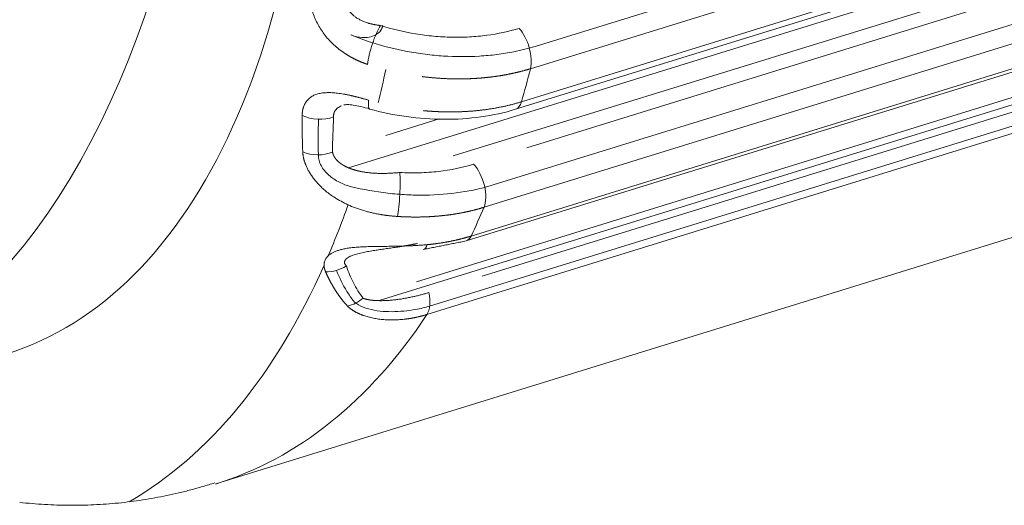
# Model space of a CAD drawing. Header units: millimetres. Extents: x 25069 to 61396, y 8621 to 21558.
# Tile 688 of 700: x 60571 to 60624, y 15369 to 15395. Entities that reach past the tile are written whole.
import ezdxf

# ---------------------------------------------------------------- set-up
doc = ezdxf.new("R2010")
doc.units = ezdxf.units.MM
doc.layers.add('10', color=7, linetype='Continuous')

msp = doc.modelspace()

# ---------------------------------------------------------------- linework, layer by layer
at = {"layer": '10', "color": 7, "linetype": 'Continuous', "lineweight": 20}
for p, q in [((60598.606, 15393.828), (60676.669, 15417.986)), ((60673.78, 15415.972), (60598.346, 15392.628)), ((60597.539, 15390.445), (60676.257, 15414.805)), ((60597.861, 15390.848), (60673.381, 15414.218)), ((60588.572, 15387.294), (60673.827, 15413.678)), ((60671.241, 15411.779), (60594.19, 15387.934)), ((60598.16, 15388.378), (60671.575, 15411.097)), ((60596.337, 15386.374), (60674.758, 15410.642)), ((60671.812, 15408.682), (60595.853, 15385.176)), ((60594.883, 15383.363), (60674.204, 15407.91)), ((60595.152, 15383.625), (60671.287, 15407.185)), ((60672.541, 15405.633), (60590.206, 15380.153)), ((60592.213, 15381.171), (60669.703, 15405.152)), ((60672.544, 15404.492), (60592.927, 15379.854)), ((60595.75, 15381.477), (60669.687, 15404.358)), ((60669.565, 15403.17), (60592.785, 15379.409)), ((60581.44, 15370.302), (60664.85, 15396.114)), ((60590.573, 15389.036), (60593.446, 15389.925))]:
    msp.add_line(p, q, dxfattribs=at)
for centre, major_axis, ratio, start_param, end_param in [((60534.385, 15457.789), (-22.616, 73.081), 0.481571, 3.022363, 5.070121), ((60534.385, 15457.789), (-25.572, 82.634), 0.481571, 3.234743, 4.640435), ((60550.452, 15440.792), (19.659, -63.528), 0.481571, 6.080431, 8.077932), ((60590.118, 15393.78), (-0.452, -1.43), 0.208028, 3.819063, 5.472643), ((60597.571, 15393.623), (0.443, -1.433), 0.481571, 0.665627, 2.366793), ((60550.452, 15440.792), (-22.616, 73.081), 0.481571, 3.821229, 3.853562), ((60558.824, 15443.383), (-22.616, 73.081), 0.481571, 3.773521, 3.80722), ((60590.102, 15391.905), (0.402, 1.445), 0.165604, 2.352926, 3.142737), ((60597.096, 15391.878), (-0.443, 1.433), 0.481571, 3.142318, 3.773521), ((60586.958, 15390.885), (-1.498, 0.072), 0.653207, 0.97171, 2.167705), ((60586.903, 15388.998), (-1.5, 0.011), 0.668241, 1.014822, 2.141), ((60595.127, 15386.317), (0.443, -1.433), 0.481571, 0.515673, 2.366793), ((60591.157, 15385.874), (-0.081, -1.498), 0.110835, 0.656889, 2.47678), ((60550.452, 15440.792), (-22.616, 73.081), 0.481571, 3.656779, 3.715032), ((60558.824, 15443.383), (-22.616, 73.081), 0.481571, 3.622396, 3.657265), ((60594.44, 15384.796), (-0.443, 1.433), 0.481571, 3.14305, 3.622396), ((60592.433, 15384.399), (-0.15, 1.493), 0.293377, 3.142469, 3.710855), ((60550.452, 15440.792), (-22.616, 73.081), 0.481571, 3.250942, 3.645653), ((60587.646, 15382.87), (-1.418, -0.489), 0.750089, 1.10459, 1.898018), ((60588.543, 15381.134), (-1.182, -0.923), 0.778268, 1.002907, 1.644107), ((60592.119, 15380.664), (0.443, -1.433), 0.481571, 0.376077, 1.372049), ((60558.824, 15443.383), (-22.616, 73.081), 0.481571, 3.140679, 3.51767)]:
    msp.add_ellipse(centre, major_axis=major_axis, ratio=ratio, start_param=start_param, end_param=end_param, dxfattribs=at)
for points, knots in [([(60589.591, 15392.863), (60589.579, 15392.867), (60589.556, 15392.874), (60589.522, 15392.886), (60589.488, 15392.898), (60589.454, 15392.91), (60589.42, 15392.922), (60589.386, 15392.935), (60589.353, 15392.947), (60589.319, 15392.96), (60589.286, 15392.973), (60589.253, 15392.987), (60589.22, 15393), (60589.188, 15393.014), (60589.155, 15393.027), (60589.123, 15393.041), (60589.091, 15393.055), (60589.059, 15393.07), (60589.027, 15393.084), (60588.996, 15393.099), (60588.965, 15393.114), (60588.933, 15393.129), (60588.902, 15393.144), (60588.872, 15393.159), (60588.841, 15393.175), (60588.81, 15393.191), (60588.78, 15393.207), (60588.75, 15393.223), (60588.72, 15393.239), (60588.69, 15393.255), (60588.661, 15393.272), (60588.631, 15393.289), (60588.602, 15393.306), (60588.573, 15393.323), (60588.544, 15393.34), (60588.516, 15393.357), (60588.487, 15393.375), (60588.459, 15393.393), (60588.431, 15393.411), (60588.403, 15393.429), (60588.375, 15393.447), (60588.256, 15393.526), (60588.053, 15393.674), (60587.783, 15393.904), (60587.537, 15394.149), (60587.312, 15394.412), (60587.108, 15394.693), (60586.926, 15394.992), (60586.772, 15395.301), (60586.669, 15395.566), (60586.602, 15395.778), (60586.559, 15395.938), (60586.526, 15396.095), (60586.507, 15396.214), (60586.496, 15396.294), (60586.491, 15396.339), (60586.487, 15396.383), (60586.484, 15396.426), (60586.481, 15396.469), (60586.479, 15396.512), (60586.478, 15396.554), (60586.477, 15396.596), (60586.477, 15396.637), (60586.478, 15396.678), (60586.479, 15396.719), (60586.482, 15396.759), (60586.485, 15396.799), (60586.487, 15396.825), (60586.488, 15396.838)], [0, 0, 0, 0, 0.006616, 0.013211, 0.019785, 0.026338, 0.03287, 0.039382, 0.045874, 0.052345, 0.058797, 0.06523, 0.071643, 0.078036, 0.084411, 0.090768, 0.097105, 0.103425, 0.109726, 0.11601, 0.122276, 0.128524, 0.134756, 0.14097, 0.147168, 0.15335, 0.159515, 0.165664, 0.171798, 0.177916, 0.184018, 0.190106, 0.196179, 0.202237, 0.208281, 0.214311, 0.220328, 0.22633, 0.23232, 0.238296, 0.244259, 0.25021, 0.315509, 0.378706, 0.440195, 0.500398, 0.563569, 0.625207, 0.688319, 0.750071, 0.781842, 0.813211, 0.844311, 0.87528, 0.884314, 0.893314, 0.902283, 0.911226, 0.920146, 0.929046, 0.93793, 0.946803, 0.955667, 0.964527, 0.973387, 0.982249, 0.991119, 1, 1, 1, 1]), ([(60588.349, 15396.575), (60588.349, 15396.571), (60588.348, 15396.562), (60588.347, 15396.549), (60588.346, 15396.536), (60588.345, 15396.523), (60588.345, 15396.509), (60588.345, 15396.496), (60588.345, 15396.483), (60588.345, 15396.469), (60588.345, 15396.456), (60588.345, 15396.442), (60588.346, 15396.429), (60588.347, 15396.416), (60588.348, 15396.402), (60588.349, 15396.389), (60588.35, 15396.375), (60588.351, 15396.362), (60588.353, 15396.348), (60588.355, 15396.335), (60588.357, 15396.321), (60588.359, 15396.308), (60588.361, 15396.294), (60588.364, 15396.281), (60588.366, 15396.267), (60588.369, 15396.254), (60588.372, 15396.24), (60588.375, 15396.227), (60588.378, 15396.214), (60588.381, 15396.2), (60588.385, 15396.187), (60588.389, 15396.174), (60588.393, 15396.16), (60588.397, 15396.147), (60588.401, 15396.134), (60588.405, 15396.121), (60588.409, 15396.107), (60588.414, 15396.094), (60588.419, 15396.081), (60588.424, 15396.068), (60588.429, 15396.055), (60588.434, 15396.042), (60588.439, 15396.029), (60588.445, 15396.016), (60588.45, 15396.004), (60588.456, 15395.991), (60588.462, 15395.978), (60588.485, 15395.929), (60588.531, 15395.845), (60588.609, 15395.73), (60588.7, 15395.622), (60588.802, 15395.52), (60588.92, 15395.421), (60589.057, 15395.327), (60589.212, 15395.239), (60589.383, 15395.162), (60589.519, 15395.112), (60589.614, 15395.082), (60589.664, 15395.067), (60589.715, 15395.053), (60589.768, 15395.04), (60589.821, 15395.027), (60589.875, 15395.015), (60589.931, 15395.004), (60589.987, 15394.994), (60590.045, 15394.984), (60590.103, 15394.975), (60590.163, 15394.967), (60590.223, 15394.96), (60590.264, 15394.956), (60590.284, 15394.954)], [0, 0, 0, 0, 0.00577, 0.011523, 0.017259, 0.022978, 0.02868, 0.034365, 0.040034, 0.045686, 0.051322, 0.056943, 0.062547, 0.068136, 0.073709, 0.079267, 0.084809, 0.090337, 0.09585, 0.101348, 0.106831, 0.112301, 0.117756, 0.123197, 0.128625, 0.134039, 0.139439, 0.144827, 0.150201, 0.155563, 0.160912, 0.166248, 0.171572, 0.176885, 0.182185, 0.187474, 0.192751, 0.198017, 0.203272, 0.208516, 0.213749, 0.218972, 0.224185, 0.229388, 0.234581, 0.239764, 0.244938, 0.250103, 0.299623, 0.349145, 0.398873, 0.449009, 0.499749, 0.558421, 0.619541, 0.683327, 0.749971, 0.767501, 0.785306, 0.80339, 0.821754, 0.840402, 0.859334, 0.878553, 0.898062, 0.917861, 0.937953, 0.958339, 0.979021, 1, 1, 1, 1]), ([(60590.403, 15394.944), (60590.402, 15394.936), (60590.401, 15394.928), (60590.383, 15394.843), (60590.353, 15394.77), (60590.229, 15394.575), (60590.099, 15394.474), (60589.789, 15394.34), (60589.616, 15394.307), (60589.247, 15394.302), (60589.058, 15394.329), (60588.808, 15394.404), (60588.749, 15394.425), (60588.691, 15394.448)], [0, 0, 0, 0, 0.013473, 0.013473, 0.142722, 0.142722, 0.40122, 0.40122, 0.659717, 0.659717, 0.918214, 0.918214, 1, 1, 1, 1]), ([(60590.284, 15394.954), (60590.897, 15394.76), (60591.526, 15394.61), (60592.495, 15394.45), (60592.821, 15394.409), (60593.466, 15394.349), (60593.787, 15394.331), (60594.428, 15394.317), (60594.747, 15394.322), (60595.382, 15394.355), (60595.695, 15394.384), (60596.607, 15394.503), (60597.187, 15394.627), (60597.737, 15394.797)], [0, 0, 0, 0, 0.25, 0.25, 0.375, 0.375, 0.5, 0.5, 0.625, 0.625, 0.75, 0.75, 1, 1, 1, 1]), ([(60588.691, 15394.448), (60589.057, 15394.297), (60589.435, 15394.159), (60590.443, 15393.838), (60591.072, 15393.679), (60592.035, 15393.498), (60592.359, 15393.447), (60593.013, 15393.364), (60593.343, 15393.333), (60594.324, 15393.269), (60594.968, 15393.267), (60595.919, 15393.324), (60596.235, 15393.353), (60596.857, 15393.432), (60597.16, 15393.481), (60597.852, 15393.619), (60598.236, 15393.715), (60598.606, 15393.828)], [0, 0, 0, 0, 0.119022, 0.119022, 0.307598, 0.307598, 0.401886, 0.401886, 0.496174, 0.496174, 0.684751, 0.684751, 0.779039, 0.779039, 0.873327, 0.873327, 1, 1, 1, 1]), ([(60598.346, 15392.628), (60598.332, 15392.624), (60598.306, 15392.616), (60598.266, 15392.604), (60598.226, 15392.592), (60598.186, 15392.58), (60598.145, 15392.568), (60598.105, 15392.557), (60598.064, 15392.545), (60598.023, 15392.534), (60597.983, 15392.523), (60597.942, 15392.512), (60597.901, 15392.501), (60597.859, 15392.49), (60597.818, 15392.479), (60597.777, 15392.469), (60597.735, 15392.458), (60597.693, 15392.448), (60597.652, 15392.438), (60597.61, 15392.428), (60597.568, 15392.418), (60597.526, 15392.408), (60597.484, 15392.399), (60597.441, 15392.389), (60597.399, 15392.38), (60597.356, 15392.371), (60597.314, 15392.362), (60597.271, 15392.353), (60597.228, 15392.344), (60597.185, 15392.336), (60597.142, 15392.327), (60597.099, 15392.319), (60597.056, 15392.311), (60597.013, 15392.303), (60596.969, 15392.295), (60596.926, 15392.287), (60596.882, 15392.279), (60596.838, 15392.272), (60596.795, 15392.264), (60596.751, 15392.257), (60596.707, 15392.25), (60596.663, 15392.243), (60596.618, 15392.236), (60596.574, 15392.23), (60596.53, 15392.223), (60596.485, 15392.217), (60596.441, 15392.211), (60596.396, 15392.204), (60596.352, 15392.199), (60596.307, 15392.193), (60596.262, 15392.187), (60596.217, 15392.182), (60596.172, 15392.176), (60596.127, 15392.171), (60596.082, 15392.166), (60596.037, 15392.161), (60595.991, 15392.156), (60595.946, 15392.151), (60595.9, 15392.147), (60595.855, 15392.143), (60595.809, 15392.138), (60595.764, 15392.134), (60595.718, 15392.13), (60595.672, 15392.127), (60595.626, 15392.123), (60595.58, 15392.119), (60595.534, 15392.116), (60595.488, 15392.113), (60595.442, 15392.11), (60595.396, 15392.107), (60595.35, 15392.104), (60595.303, 15392.101), (60595.257, 15392.099), (60595.21, 15392.097), (60595.164, 15392.094), (60595.117, 15392.092), (60595.071, 15392.09), (60595.024, 15392.089), (60594.977, 15392.087), (60594.931, 15392.086), (60594.884, 15392.084), (60594.837, 15392.083), (60594.79, 15392.082), (60594.743, 15392.081), (60594.696, 15392.081), (60594.649, 15392.08), (60594.602, 15392.08), (60594.555, 15392.079), (60594.507, 15392.079), (60594.46, 15392.079), (60594.413, 15392.079), (60594.366, 15392.08), (60594.318, 15392.08), (60594.271, 15392.081), (60594.223, 15392.082), (60594.176, 15392.082), (60594.129, 15392.083), (60594.069, 15392.085), (60593.997, 15392.087), (60593.914, 15392.09), (60593.83, 15392.093), (60593.746, 15392.097), (60593.662, 15392.102), (60593.578, 15392.106), (60593.493, 15392.112), (60593.409, 15392.117), (60593.324, 15392.123), (60593.24, 15392.13), (60593.155, 15392.137), (60593.07, 15392.145), (60592.985, 15392.153), (60592.9, 15392.161), (60592.815, 15392.17), (60592.73, 15392.18), (60592.644, 15392.19), (60592.574, 15392.198), (60592.532, 15392.203), (60592.518, 15392.205)], [0, 0, 0, 0, 0.007705, 0.015412, 0.023119, 0.030827, 0.038537, 0.046247, 0.053958, 0.06167, 0.069383, 0.077097, 0.084812, 0.092528, 0.100245, 0.107963, 0.115682, 0.123402, 0.131123, 0.138845, 0.146568, 0.154292, 0.162017, 0.169743, 0.17747, 0.185197, 0.192926, 0.200656, 0.208387, 0.216119, 0.223852, 0.231586, 0.239321, 0.247057, 0.254794, 0.262532, 0.270272, 0.278012, 0.285753, 0.293495, 0.301238, 0.308983, 0.316728, 0.324474, 0.332222, 0.33997, 0.34772, 0.35547, 0.363222, 0.370975, 0.378729, 0.386483, 0.394239, 0.401996, 0.409754, 0.417513, 0.425273, 0.433035, 0.440797, 0.44856, 0.456325, 0.46409, 0.471857, 0.479625, 0.487393, 0.495163, 0.502934, 0.510706, 0.51848, 0.526254, 0.534029, 0.541806, 0.549583, 0.557362, 0.565142, 0.572923, 0.580705, 0.588488, 0.596272, 0.604058, 0.611844, 0.619632, 0.627421, 0.63521, 0.643001, 0.650794, 0.658587, 0.666381, 0.674177, 0.681974, 0.689771, 0.69757, 0.70537, 0.713172, 0.720974, 0.728778, 0.736582, 0.744388, 0.758101, 0.771828, 0.785568, 0.799321, 0.813088, 0.826868, 0.840662, 0.854469, 0.86829, 0.882124, 0.895972, 0.909834, 0.923709, 0.937597, 0.951499, 0.965415, 0.979344, 0.993287, 1, 1, 1, 1]), ([(60586.074, 15390.118), (60586.074, 15390.124), (60586.074, 15390.136), (60586.075, 15390.154), (60586.075, 15390.173), (60586.076, 15390.191), (60586.077, 15390.209), (60586.078, 15390.227), (60586.08, 15390.244), (60586.081, 15390.262), (60586.083, 15390.28), (60586.085, 15390.297), (60586.087, 15390.314), (60586.089, 15390.331), (60586.092, 15390.348), (60586.095, 15390.365), (60586.098, 15390.382), (60586.101, 15390.399), (60586.104, 15390.415), (60586.107, 15390.432), (60586.111, 15390.448), (60586.115, 15390.464), (60586.119, 15390.48), (60586.123, 15390.496), (60586.127, 15390.512), (60586.132, 15390.528), (60586.137, 15390.544), (60586.142, 15390.559), (60586.147, 15390.575), (60586.152, 15390.59), (60586.169, 15390.636), (60586.201, 15390.712), (60586.255, 15390.809), (60586.319, 15390.899), (60586.392, 15390.981), (60586.472, 15391.053), (60586.56, 15391.117), (60586.657, 15391.174), (60586.793, 15391.236), (60586.981, 15391.295), (60587.224, 15391.334), (60587.484, 15391.347), (60587.76, 15391.337), (60588.058, 15391.305), (60588.286, 15391.267), (60588.433, 15391.24), (60588.491, 15391.228), (60588.551, 15391.216), (60588.61, 15391.203), (60588.671, 15391.19), (60588.732, 15391.176), (60588.793, 15391.162), (60588.855, 15391.148), (60588.918, 15391.132), (60588.981, 15391.117), (60589.045, 15391.1), (60589.11, 15391.084), (60589.175, 15391.067), (60589.241, 15391.049), (60589.308, 15391.031), (60589.375, 15391.012), (60589.442, 15390.993), (60589.511, 15390.974), (60589.58, 15390.954), (60589.626, 15390.941), (60589.649, 15390.934)], [0, 0, 0, 0, 0.004367, 0.008727, 0.01308, 0.017425, 0.021765, 0.026098, 0.030426, 0.034749, 0.039067, 0.043381, 0.047691, 0.051999, 0.056303, 0.060606, 0.064906, 0.069206, 0.073504, 0.077802, 0.0821, 0.086398, 0.090698, 0.094999, 0.099302, 0.103607, 0.107915, 0.112227, 0.116542, 0.120861, 0.125185, 0.156408, 0.187565, 0.218832, 0.250383, 0.281352, 0.312445, 0.343812, 0.3756, 0.437017, 0.499959, 0.559913, 0.621228, 0.684476, 0.750179, 0.761914, 0.773715, 0.785585, 0.797526, 0.809541, 0.821631, 0.833799, 0.846046, 0.858376, 0.87079, 0.883291, 0.895879, 0.908558, 0.92133, 0.934195, 0.947157, 0.960216, 0.973375, 0.986636, 1, 1, 1, 1]), ([(60592.596, 15390.372), (60592.611, 15390.37), (60592.642, 15390.367), (60592.69, 15390.363), (60592.74, 15390.359), (60592.789, 15390.355), (60592.839, 15390.351), (60592.889, 15390.347), (60592.938, 15390.343), (60592.988, 15390.34), (60593.038, 15390.337), (60593.087, 15390.333), (60593.137, 15390.33), (60593.186, 15390.328), (60593.235, 15390.325), (60593.285, 15390.322), (60593.334, 15390.32), (60593.383, 15390.318), (60593.432, 15390.316), (60593.482, 15390.314), (60593.531, 15390.312), (60593.58, 15390.311), (60593.629, 15390.309), (60593.678, 15390.308), (60593.727, 15390.307), (60593.776, 15390.306), (60593.824, 15390.305), (60593.888, 15390.304), (60593.966, 15390.304), (60594.058, 15390.304), (60594.151, 15390.304), (60594.243, 15390.305), (60594.335, 15390.306), (60594.427, 15390.309), (60594.518, 15390.311), (60594.61, 15390.315), (60594.701, 15390.318), (60594.792, 15390.323), (60594.883, 15390.328), (60594.974, 15390.333), (60595.064, 15390.339), (60595.154, 15390.346), (60595.244, 15390.353), (60595.333, 15390.361), (60595.423, 15390.369), (60595.512, 15390.378), (60595.601, 15390.388), (60595.689, 15390.398), (60595.777, 15390.408), (60595.865, 15390.419), (60595.952, 15390.431), (60596.04, 15390.443), (60596.127, 15390.456), (60596.213, 15390.469), (60596.299, 15390.483), (60596.385, 15390.497), (60596.47, 15390.512), (60596.556, 15390.528), (60596.64, 15390.544), (60596.725, 15390.56), (60596.809, 15390.578), (60596.892, 15390.595), (60596.975, 15390.613), (60597.058, 15390.632), (60597.14, 15390.651), (60597.222, 15390.671), (60597.304, 15390.691), (60597.385, 15390.712), (60597.465, 15390.733), (60597.545, 15390.755), (60597.625, 15390.778), (60597.704, 15390.801), (60597.783, 15390.824), (60597.835, 15390.84), (60597.861, 15390.848)], [0, 0, 0, 0, 0.007937, 0.016892, 0.025842, 0.034787, 0.043728, 0.052664, 0.061595, 0.070522, 0.079444, 0.088361, 0.097274, 0.106182, 0.115085, 0.123984, 0.132878, 0.141767, 0.150651, 0.159531, 0.168407, 0.177277, 0.186143, 0.195005, 0.203862, 0.212714, 0.221561, 0.230404, 0.247237, 0.264066, 0.280889, 0.297707, 0.314521, 0.331329, 0.348133, 0.364932, 0.381726, 0.398516, 0.4153, 0.43208, 0.448856, 0.465626, 0.482392, 0.499154, 0.515911, 0.532663, 0.549411, 0.566154, 0.582893, 0.599627, 0.616357, 0.633083, 0.649804, 0.666521, 0.683234, 0.699943, 0.716647, 0.733347, 0.750043, 0.766734, 0.783422, 0.800105, 0.816785, 0.83346, 0.850132, 0.866799, 0.883463, 0.900122, 0.916778, 0.93343, 0.950078, 0.966723, 0.983363, 1, 1, 1, 1]), ([(60588.189, 15390.635), (60588.189, 15390.635), (60588.149, 15390.619), (60588.075, 15390.584), (60587.977, 15390.519), (60587.917, 15390.462), (60587.883, 15390.423), (60587.869, 15390.405), (60587.856, 15390.386), (60587.843, 15390.367), (60587.832, 15390.347), (60587.821, 15390.327), (60587.811, 15390.307), (60587.802, 15390.286), (60587.794, 15390.265), (60587.786, 15390.244), (60587.78, 15390.222), (60587.774, 15390.2), (60587.77, 15390.177), (60587.766, 15390.154), (60587.763, 15390.131), (60587.761, 15390.108), (60587.76, 15390.084), (60587.76, 15390.06), (60587.761, 15390.044), (60587.761, 15390.035)], [0, 0, 0, 0, 0.000006, 0.143339, 0.285504, 0.427567, 0.457993, 0.488328, 0.518583, 0.548767, 0.578891, 0.608964, 0.638997, 0.669001, 0.698985, 0.728959, 0.758934, 0.788921, 0.818929, 0.848969, 0.879051, 0.909184, 0.939381, 0.969649, 1, 1, 1, 1]), ([(60588.31, 15390.677), (60588.369, 15390.691), (60588.514, 15390.708), (60588.965, 15390.659), (60589.372, 15390.564), (60589.701, 15390.46)], [0, 0, 0, 0, 0.203385, 0.433819, 1, 1, 1, 1]), ([(60589.701, 15390.46), (60590.352, 15390.28), (60591.668, 15390.007), (60593.713, 15389.859), (60595.719, 15389.992), (60596.945, 15390.263), (60597.54, 15390.445)], [0, 0, 0, 0, 0.248008, 0.49774, 0.747251, 1, 1, 1, 1]), ([(60586.105, 15388.153), (60586.104, 15388.184), (60586.102, 15388.245), (60586.098, 15388.336), (60586.095, 15388.428), (60586.092, 15388.52), (60586.089, 15388.613), (60586.087, 15388.705), (60586.084, 15388.798), (60586.082, 15388.891), (60586.08, 15388.984), (60586.079, 15389.078), (60586.077, 15389.171), (60586.076, 15389.265), (60586.075, 15389.359), (60586.074, 15389.453), (60586.073, 15389.547), (60586.073, 15389.642), (60586.073, 15389.737), (60586.073, 15389.832), (60586.073, 15389.927), (60586.074, 15390.022), (60586.074, 15390.086), (60586.074, 15390.118)], [0, 0, 0, 0, 0.046966, 0.093996, 0.14109, 0.188247, 0.235469, 0.282756, 0.330107, 0.377523, 0.425005, 0.472553, 0.520167, 0.567847, 0.615594, 0.663407, 0.711288, 0.759236, 0.807252, 0.855336, 0.903489, 0.95171, 1, 1, 1, 1]), ([(60586.944, 15387.996), (60586.944, 15388.003), (60586.944, 15388.009), (60586.931, 15388.638), (60586.935, 15389.269), (60586.95, 15389.905)], [0, 0, 0, 0, 0.00996, 0.00996, 1, 1, 1, 1]), ([(60591.195, 15384.682), (60591.178, 15384.683), (60591.146, 15384.686), (60591.097, 15384.689), (60591.048, 15384.693), (60591, 15384.697), (60590.952, 15384.701), (60590.905, 15384.706), (60590.859, 15384.71), (60590.812, 15384.715), (60590.767, 15384.72), (60590.721, 15384.725), (60590.677, 15384.731), (60590.632, 15384.736), (60590.588, 15384.742), (60590.545, 15384.748), (60590.502, 15384.754), (60590.459, 15384.76), (60590.417, 15384.766), (60590.376, 15384.773), (60590.274, 15384.789), (60590.114, 15384.818), (60589.9, 15384.862), (60589.692, 15384.911), (60589.406, 15384.987), (60589.05, 15385.099), (60588.637, 15385.262), (60588.257, 15385.443), (60587.929, 15385.628), (60587.648, 15385.813), (60587.408, 15385.992), (60587.189, 15386.179), (60586.99, 15386.371), (60586.811, 15386.568), (60586.659, 15386.76), (60586.532, 15386.943), (60586.427, 15387.116), (60586.337, 15387.289), (60586.28, 15387.418), (60586.247, 15387.504), (60586.231, 15387.546), (60586.216, 15387.589), (60586.202, 15387.631), (60586.189, 15387.673), (60586.177, 15387.714), (60586.166, 15387.755), (60586.156, 15387.796), (60586.147, 15387.837), (60586.138, 15387.878), (60586.131, 15387.918), (60586.124, 15387.958), (60586.119, 15387.997), (60586.114, 15388.037), (60586.11, 15388.076), (60586.107, 15388.115), (60586.106, 15388.14), (60586.105, 15388.153)], [0, 0, 0, 0, 0.007145, 0.014225, 0.021242, 0.028195, 0.035084, 0.041909, 0.04867, 0.055368, 0.062002, 0.068572, 0.075079, 0.081522, 0.087902, 0.094218, 0.10047, 0.106659, 0.112785, 0.118848, 0.124847, 0.157308, 0.188872, 0.219548, 0.249345, 0.316716, 0.380669, 0.441385, 0.499072, 0.54433, 0.587978, 0.630171, 0.671078, 0.710887, 0.749795, 0.782069, 0.813595, 0.844524, 0.875019, 0.882616, 0.890167, 0.897675, 0.905144, 0.912577, 0.919975, 0.927342, 0.934682, 0.941997, 0.94929, 0.956564, 0.963824, 0.97107, 0.978308, 0.98554, 0.99277, 1, 1, 1, 1]), ([(60588.802, 15386.262), (60588.611, 15386.306), (60588.421, 15386.368), (60588.023, 15386.542), (60587.822, 15386.658), (60587.455, 15386.94), (60587.295, 15387.104), (60587.114, 15387.371), (60587.064, 15387.461), (60586.989, 15387.645), (60586.963, 15387.738), (60586.945, 15387.884), (60586.944, 15387.942), (60586.948, 15387.996)], [0, 0, 0, 0, 0.202311, 0.202311, 0.441893, 0.441893, 0.681475, 0.681475, 0.801266, 0.801266, 0.921058, 0.921058, 1, 1, 1, 1]), ([(60587.707, 15388.149), (60587.707, 15388.145), (60587.708, 15388.137), (60587.71, 15388.125), (60587.713, 15388.113), (60587.715, 15388.101), (60587.718, 15388.089), (60587.721, 15388.077), (60587.724, 15388.065), (60587.728, 15388.054), (60587.732, 15388.042), (60587.736, 15388.03), (60587.74, 15388.018), (60587.744, 15388.006), (60587.749, 15387.994), (60587.754, 15387.982), (60587.759, 15387.97), (60587.765, 15387.958), (60587.771, 15387.946), (60587.777, 15387.934), (60587.783, 15387.922), (60587.789, 15387.91), (60587.796, 15387.898), (60587.803, 15387.886), (60587.81, 15387.874), (60587.818, 15387.863), (60587.826, 15387.851), (60587.834, 15387.839), (60587.842, 15387.827), (60587.85, 15387.815), (60587.859, 15387.804), (60587.868, 15387.792), (60587.877, 15387.78), (60587.886, 15387.769), (60587.896, 15387.757), (60587.906, 15387.746), (60587.916, 15387.734), (60587.926, 15387.723), (60587.937, 15387.711), (60587.948, 15387.7), (60587.959, 15387.688), (60587.97, 15387.677), (60587.981, 15387.666), (60587.993, 15387.655), (60588.005, 15387.644), (60588.017, 15387.633), (60588.03, 15387.622), (60588.042, 15387.611), (60588.055, 15387.6), (60588.068, 15387.589), (60588.081, 15387.578), (60588.095, 15387.567), (60588.109, 15387.557), (60588.123, 15387.546), (60588.137, 15387.536), (60588.151, 15387.525), (60588.166, 15387.515), (60588.181, 15387.505), (60588.196, 15387.494), (60588.211, 15387.484), (60588.227, 15387.474), (60588.242, 15387.464), (60588.258, 15387.454), (60588.274, 15387.444), (60588.291, 15387.435), (60588.307, 15387.425), (60588.324, 15387.415), (60588.341, 15387.406), (60588.358, 15387.397), (60588.376, 15387.387), (60588.393, 15387.378), (60588.411, 15387.369), (60588.429, 15387.36), (60588.447, 15387.351), (60588.466, 15387.342), (60588.485, 15387.333), (60588.503, 15387.325), (60588.522, 15387.316), (60588.542, 15387.308), (60588.561, 15387.299), (60588.581, 15387.291), (60588.601, 15387.283), (60588.621, 15387.275), (60588.641, 15387.267), (60588.662, 15387.259), (60588.682, 15387.251), (60588.703, 15387.244), (60588.724, 15387.236), (60588.745, 15387.229), (60588.767, 15387.221), (60588.788, 15387.214), (60588.81, 15387.207), (60588.832, 15387.2), (60588.854, 15387.193), (60588.877, 15387.186), (60588.899, 15387.18), (60588.922, 15387.173), (60588.945, 15387.167), (60588.968, 15387.16), (60588.992, 15387.154), (60589.015, 15387.148), (60589.039, 15387.142), (60589.063, 15387.136), (60589.087, 15387.13), (60589.111, 15387.125), (60589.136, 15387.119), (60589.16, 15387.114), (60589.185, 15387.109), (60589.229, 15387.1), (60589.291, 15387.087), (60589.374, 15387.073), (60589.458, 15387.06), (60589.544, 15387.048), (60589.632, 15387.037), (60589.72, 15387.027), (60589.81, 15387.019), (60589.902, 15387.012), (60589.995, 15387.007), (60590.089, 15387.002), (60590.185, 15386.999), (60590.282, 15386.997), (60590.381, 15386.997), (60590.48, 15386.997), (60590.581, 15386.999), (60590.684, 15387.003), (60590.787, 15387.007), (60590.892, 15387.013), (60590.998, 15387.019), (60591.105, 15387.027), (60591.214, 15387.037), (60591.287, 15387.044), (60591.323, 15387.047)], [0, 0, 0, 0, 0.003819, 0.007641, 0.011466, 0.015295, 0.019129, 0.022967, 0.02681, 0.03066, 0.034515, 0.038377, 0.042245, 0.046122, 0.050006, 0.053899, 0.0578, 0.06171, 0.065631, 0.069561, 0.073502, 0.077453, 0.081416, 0.085391, 0.089378, 0.093378, 0.09739, 0.101416, 0.105456, 0.109509, 0.113578, 0.117661, 0.121759, 0.125874, 0.130004, 0.134151, 0.138314, 0.142495, 0.146693, 0.150908, 0.155143, 0.159395, 0.163666, 0.167957, 0.172267, 0.176597, 0.180947, 0.185318, 0.189709, 0.194121, 0.198555, 0.20301, 0.207488, 0.211987, 0.216509, 0.221054, 0.225622, 0.230213, 0.234828, 0.239467, 0.24413, 0.248817, 0.253529, 0.258266, 0.263028, 0.267815, 0.272628, 0.277467, 0.282331, 0.287223, 0.29214, 0.297084, 0.302056, 0.307054, 0.31208, 0.317133, 0.322214, 0.327323, 0.33246, 0.337625, 0.342819, 0.348042, 0.353293, 0.358574, 0.363883, 0.369222, 0.374591, 0.37999, 0.385418, 0.390876, 0.396365, 0.401884, 0.407434, 0.413014, 0.418625, 0.424267, 0.42994, 0.435644, 0.44138, 0.447147, 0.452946, 0.458777, 0.46464, 0.470535, 0.476462, 0.482421, 0.488413, 0.494437, 0.500494, 0.520105, 0.539994, 0.560164, 0.580616, 0.601355, 0.622383, 0.643703, 0.665317, 0.687227, 0.709437, 0.731947, 0.754761, 0.777881, 0.801307, 0.825043, 0.849091, 0.87345, 0.898125, 0.923116, 0.948424, 0.974052, 1, 1, 1, 1]), ([(60591.323, 15387.047), (60591.676, 15387.028), (60592.027, 15387.023), (60592.72, 15387.042), (60593.065, 15387.066), (60594.065, 15387.177), (60594.697, 15387.306), (60595.293, 15387.49)], [0, 0, 0, 0, 0.25, 0.25, 0.5, 0.5, 1, 1, 1, 1]), ([(60588.802, 15386.262), (60588.852, 15386.25), (60588.902, 15386.238), (60589.608, 15386.079), (60590.267, 15385.973), (60591.261, 15385.874), (60591.593, 15385.851), (60592.259, 15385.827), (60592.593, 15385.826), (60593.574, 15385.854), (60594.209, 15385.915), (60595.132, 15386.07), (60595.437, 15386.133), (60595.938, 15386.257), (60596.14, 15386.313), (60596.337, 15386.374)], [0, 0, 0, 0, 0.019479, 0.019479, 0.274005, 0.274005, 0.401269, 0.401269, 0.528532, 0.528532, 0.783059, 0.783059, 0.910322, 0.910322, 1, 1, 1, 1]), ([(60595.853, 15385.176), (60595.839, 15385.171), (60595.81, 15385.163), (60595.767, 15385.149), (60595.723, 15385.137), (60595.68, 15385.124), (60595.636, 15385.111), (60595.592, 15385.099), (60595.548, 15385.086), (60595.504, 15385.074), (60595.459, 15385.062), (60595.415, 15385.051), (60595.37, 15385.039), (60595.326, 15385.027), (60595.281, 15385.016), (60595.236, 15385.005), (60595.19, 15384.994), (60595.145, 15384.983), (60595.1, 15384.973), (60595.054, 15384.962), (60595.008, 15384.952), (60594.963, 15384.942), (60594.917, 15384.932), (60594.871, 15384.922), (60594.824, 15384.912), (60594.778, 15384.903), (60594.732, 15384.894), (60594.685, 15384.884), (60594.638, 15384.875), (60594.591, 15384.867), (60594.545, 15384.858), (60594.497, 15384.85), (60594.45, 15384.841), (60594.403, 15384.833), (60594.356, 15384.825), (60594.308, 15384.818), (60594.26, 15384.81), (60594.213, 15384.803), (60594.165, 15384.795), (60594.117, 15384.788), (60594.069, 15384.781), (60594.021, 15384.775), (60593.972, 15384.768), (60593.924, 15384.762), (60593.876, 15384.756), (60593.827, 15384.75), (60593.778, 15384.744), (60593.729, 15384.738), (60593.681, 15384.733), (60593.632, 15384.727), (60593.583, 15384.722), (60593.533, 15384.717), (60593.484, 15384.712), (60593.435, 15384.708), (60593.385, 15384.703), (60593.336, 15384.699), (60593.286, 15384.695), (60593.237, 15384.691), (60593.187, 15384.687), (60593.137, 15384.684), (60593.087, 15384.68), (60593.037, 15384.677), (60592.987, 15384.674), (60592.937, 15384.671), (60592.887, 15384.669), (60592.836, 15384.666), (60592.786, 15384.664), (60592.735, 15384.662), (60592.685, 15384.66), (60592.634, 15384.658), (60592.584, 15384.657), (60592.533, 15384.655), (60592.482, 15384.654), (60592.431, 15384.653), (60592.38, 15384.652), (60592.329, 15384.652), (60592.278, 15384.651), (60592.227, 15384.651), (60592.176, 15384.651), (60592.125, 15384.651), (60592.073, 15384.651), (60592.022, 15384.651), (60591.971, 15384.652), (60591.919, 15384.653), (60591.868, 15384.654), (60591.816, 15384.655), (60591.765, 15384.656), (60591.713, 15384.657), (60591.661, 15384.659), (60591.61, 15384.661), (60591.558, 15384.663), (60591.506, 15384.665), (60591.454, 15384.668), (60591.403, 15384.67), (60591.351, 15384.673), (60591.299, 15384.676), (60591.247, 15384.679), (60591.212, 15384.681), (60591.195, 15384.682)], [0, 0, 0, 0, 0.010324, 0.020649, 0.030976, 0.041304, 0.051633, 0.061965, 0.072297, 0.082631, 0.092967, 0.103304, 0.113643, 0.123984, 0.134326, 0.14467, 0.155015, 0.165362, 0.175711, 0.186061, 0.196414, 0.206767, 0.217123, 0.227481, 0.23784, 0.248201, 0.258564, 0.268929, 0.279295, 0.289664, 0.300034, 0.310406, 0.32078, 0.331156, 0.341535, 0.351915, 0.362297, 0.372681, 0.383067, 0.393455, 0.403845, 0.414237, 0.424632, 0.435028, 0.445427, 0.455827, 0.46623, 0.476635, 0.487043, 0.497452, 0.507864, 0.518278, 0.528694, 0.539112, 0.549533, 0.559956, 0.570381, 0.580809, 0.591239, 0.601671, 0.612106, 0.622543, 0.632982, 0.643424, 0.653869, 0.664316, 0.674765, 0.685217, 0.695671, 0.706128, 0.716587, 0.727049, 0.737514, 0.747981, 0.75845, 0.768922, 0.779397, 0.789875, 0.800355, 0.810838, 0.821323, 0.831811, 0.842302, 0.852796, 0.863292, 0.873791, 0.884293, 0.894798, 0.905305, 0.915816, 0.926329, 0.936844, 0.947363, 0.957885, 0.968409, 0.978937, 0.989467, 1, 1, 1, 1]), ([(60592.795, 15383.165), (60592.811, 15383.167), (60592.844, 15383.17), (60592.893, 15383.175), (60592.942, 15383.18), (60592.99, 15383.185), (60593.039, 15383.19), (60593.087, 15383.196), (60593.136, 15383.202), (60593.184, 15383.208), (60593.232, 15383.214), (60593.28, 15383.22), (60593.328, 15383.227), (60593.376, 15383.233), (60593.424, 15383.24), (60593.472, 15383.247), (60593.519, 15383.254), (60593.567, 15383.261), (60593.614, 15383.269), (60593.661, 15383.276), (60593.708, 15383.284), (60593.755, 15383.292), (60593.802, 15383.301), (60593.849, 15383.309), (60593.896, 15383.317), (60593.942, 15383.326), (60593.989, 15383.335), (60594.035, 15383.344), (60594.082, 15383.353), (60594.128, 15383.363), (60594.174, 15383.372), (60594.219, 15383.382), (60594.265, 15383.392), (60594.311, 15383.402), (60594.356, 15383.412), (60594.402, 15383.422), (60594.447, 15383.433), (60594.492, 15383.444), (60594.537, 15383.455), (60594.582, 15383.466), (60594.627, 15383.477), (60594.671, 15383.488), (60594.716, 15383.5), (60594.76, 15383.512), (60594.804, 15383.523), (60594.848, 15383.536), (60594.892, 15383.548), (60594.936, 15383.56), (60594.979, 15383.573), (60595.023, 15383.585), (60595.066, 15383.598), (60595.109, 15383.611), (60595.138, 15383.62), (60595.152, 15383.625)], [0, 0, 0, 0, 0.019674, 0.039345, 0.059012, 0.078676, 0.098337, 0.117995, 0.13765, 0.157302, 0.17695, 0.196596, 0.216239, 0.235879, 0.255516, 0.27515, 0.294782, 0.31441, 0.334036, 0.35366, 0.37328, 0.392899, 0.412514, 0.432127, 0.451738, 0.471346, 0.490952, 0.510555, 0.530156, 0.549755, 0.569352, 0.588947, 0.608539, 0.628129, 0.647717, 0.667304, 0.686888, 0.70647, 0.72605, 0.745629, 0.765206, 0.784781, 0.804354, 0.823925, 0.843495, 0.863064, 0.88263, 0.902196, 0.921759, 0.941321, 0.960882, 0.980442, 1, 1, 1, 1]), ([(60587.336, 15381.7), (60587.334, 15381.705), (60587.33, 15381.716), (60587.323, 15381.731), (60587.317, 15381.747), (60587.311, 15381.762), (60587.305, 15381.778), (60587.3, 15381.793), (60587.295, 15381.809), (60587.29, 15381.824), (60587.285, 15381.839), (60587.281, 15381.855), (60587.277, 15381.87), (60587.273, 15381.885), (60587.27, 15381.9), (60587.267, 15381.915), (60587.264, 15381.93), (60587.262, 15381.945), (60587.26, 15381.96), (60587.258, 15381.975), (60587.254, 15382.009), (60587.251, 15382.061), (60587.254, 15382.131), (60587.264, 15382.199), (60587.286, 15382.288), (60587.332, 15382.394), (60587.415, 15382.511), (60587.525, 15382.616), (60587.657, 15382.706), (60587.807, 15382.783), (60587.973, 15382.847), (60588.159, 15382.902), (60588.376, 15382.95), (60588.626, 15382.99), (60588.912, 15383.021), (60589.216, 15383.042), (60589.54, 15383.056), (60589.883, 15383.065), (60590.246, 15383.07), (60590.631, 15383.074), (60590.966, 15383.079), (60591.246, 15383.084), (60591.466, 15383.089), (60591.692, 15383.096), (60591.871, 15383.104), (60592.002, 15383.11), (60592.085, 15383.114), (60592.169, 15383.119), (60592.255, 15383.124), (60592.342, 15383.129), (60592.43, 15383.135), (60592.52, 15383.142), (60592.61, 15383.149), (60592.702, 15383.157), (60592.764, 15383.162), (60592.795, 15383.165)], [0, 0, 0, 0, 0.003417, 0.00682, 0.010211, 0.01359, 0.016957, 0.020312, 0.023657, 0.026992, 0.030316, 0.033631, 0.036937, 0.040235, 0.043524, 0.046806, 0.050081, 0.053349, 0.056612, 0.059868, 0.06312, 0.078964, 0.094632, 0.110186, 0.125689, 0.157075, 0.188494, 0.219812, 0.251655, 0.281715, 0.312399, 0.344044, 0.376956, 0.416774, 0.458385, 0.502125, 0.546801, 0.593932, 0.643718, 0.696325, 0.751899, 0.781538, 0.812024, 0.843368, 0.875582, 0.887043, 0.898722, 0.910617, 0.922731, 0.935062, 0.947612, 0.96038, 0.973367, 0.986574, 1, 1, 1, 1]), ([(60592.267, 15383.225), (60592.249, 15383.222), (60592.212, 15383.215), (60592.157, 15383.204), (60592.103, 15383.194), (60592.048, 15383.184), (60591.994, 15383.174), (60591.94, 15383.164), (60591.886, 15383.154), (60591.832, 15383.144), (60591.779, 15383.135), (60591.725, 15383.125), (60591.672, 15383.116), (60591.619, 15383.107), (60591.566, 15383.098), (60591.513, 15383.089), (60591.46, 15383.081), (60591.408, 15383.072), (60591.355, 15383.064), (60591.303, 15383.055), (60591.251, 15383.047), (60591.199, 15383.039), (60591.061, 15383.017), (60590.842, 15382.984), (60590.542, 15382.94), (60590.256, 15382.898), (60590.016, 15382.861), (60589.82, 15382.83), (60589.667, 15382.804), (60589.521, 15382.778), (60589.371, 15382.749), (60589.219, 15382.717), (60589.067, 15382.68), (60588.929, 15382.641), (60588.79, 15382.596), (60588.658, 15382.543), (60588.537, 15382.479), (60588.445, 15382.41), (60588.399, 15382.355), (60588.378, 15382.32), (60588.37, 15382.305), (60588.364, 15382.289), (60588.359, 15382.273), (60588.355, 15382.258), (60588.352, 15382.242), (60588.351, 15382.226), (60588.351, 15382.21), (60588.352, 15382.195), (60588.354, 15382.179), (60588.358, 15382.163), (60588.363, 15382.147), (60588.369, 15382.131), (60588.377, 15382.115), (60588.386, 15382.099), (60588.396, 15382.083), (60588.407, 15382.067), (60588.42, 15382.052), (60588.434, 15382.036), (60588.444, 15382.026), (60588.449, 15382.02)], [0, 0, 0, 0, 0.012457, 0.024852, 0.037186, 0.049459, 0.061671, 0.073823, 0.085914, 0.097944, 0.109915, 0.121827, 0.133678, 0.145471, 0.157205, 0.16888, 0.180497, 0.192056, 0.203557, 0.215001, 0.226387, 0.237717, 0.24899, 0.316448, 0.380444, 0.441068, 0.498426, 0.531833, 0.563775, 0.59429, 0.623423, 0.657861, 0.69006, 0.720168, 0.748366, 0.783265, 0.815227, 0.845106, 0.87394, 0.87982, 0.885686, 0.89155, 0.897421, 0.903308, 0.909224, 0.915176, 0.921176, 0.927232, 0.933354, 0.939551, 0.945831, 0.952204, 0.958675, 0.965254, 0.971948, 0.978763, 0.985706, 0.992783, 1, 1, 1, 1]), ([(60588.449, 15382.02), (60588.559, 15381.701), (60588.686, 15381.395), (60588.981, 15380.813), (60589.149, 15380.537), (60589.347, 15380.284)], [0, 0, 0, 0, 0.5, 0.5, 1, 1, 1, 1]), ([(60588.513, 15379.862), (60588.506, 15379.87), (60588.49, 15379.887), (60588.467, 15379.912), (60588.443, 15379.938), (60588.42, 15379.964), (60588.397, 15379.99), (60588.374, 15380.016), (60588.351, 15380.043), (60588.329, 15380.069), (60588.306, 15380.096), (60588.284, 15380.123), (60588.261, 15380.151), (60588.239, 15380.179), (60588.217, 15380.207), (60588.195, 15380.235), (60588.173, 15380.263), (60588.151, 15380.292), (60588.129, 15380.321), (60588.108, 15380.35), (60588.086, 15380.379), (60588.065, 15380.409), (60588.044, 15380.438), (60588.023, 15380.468), (60588.001, 15380.499), (60587.981, 15380.529), (60587.96, 15380.56), (60587.939, 15380.591), (60587.918, 15380.622), (60587.898, 15380.653), (60587.878, 15380.685), (60587.857, 15380.717), (60587.837, 15380.749), (60587.817, 15380.781), (60587.797, 15380.814), (60587.778, 15380.846), (60587.758, 15380.879), (60587.738, 15380.913), (60587.719, 15380.946), (60587.699, 15380.98), (60587.68, 15381.014), (60587.661, 15381.048), (60587.642, 15381.082), (60587.623, 15381.117), (60587.604, 15381.152), (60587.586, 15381.187), (60587.567, 15381.222), (60587.549, 15381.257), (60587.53, 15381.293), (60587.512, 15381.329), (60587.494, 15381.365), (60587.476, 15381.401), (60587.458, 15381.438), (60587.441, 15381.475), (60587.423, 15381.512), (60587.405, 15381.549), (60587.388, 15381.587), (60587.371, 15381.624), (60587.353, 15381.662), (60587.342, 15381.688), (60587.336, 15381.7)], [0, 0, 0, 0, 0.015914, 0.031871, 0.047872, 0.063916, 0.080005, 0.096138, 0.112315, 0.128537, 0.144803, 0.161115, 0.177472, 0.193873, 0.210321, 0.226814, 0.243353, 0.259938, 0.276569, 0.293247, 0.309971, 0.326742, 0.343559, 0.360424, 0.377335, 0.394294, 0.411301, 0.428355, 0.445457, 0.462606, 0.479804, 0.49705, 0.514344, 0.531687, 0.549078, 0.566518, 0.584006, 0.601544, 0.619131, 0.636767, 0.654452, 0.672187, 0.689971, 0.707805, 0.725689, 0.743623, 0.761607, 0.779641, 0.797725, 0.81586, 0.834045, 0.852281, 0.870567, 0.888905, 0.907293, 0.925732, 0.944222, 0.962763, 0.981356, 1, 1, 1, 1]), ([(60588.851, 15380.12), (60588.716, 15380.288), (60588.592, 15380.465), (60588.261, 15381), (60588.079, 15381.379), (60587.921, 15381.778)], [0, 0, 0, 0, 0.345022, 0.345022, 1, 1, 1, 1]), ([(60589.347, 15380.284), (60589.351, 15380.283), (60589.358, 15380.28), (60589.37, 15380.275), (60589.383, 15380.271), (60589.395, 15380.266), (60589.408, 15380.262), (60589.421, 15380.258), (60589.434, 15380.253), (60589.448, 15380.249), (60589.462, 15380.245), (60589.476, 15380.241), (60589.49, 15380.237), (60589.505, 15380.233), (60589.52, 15380.23), (60589.535, 15380.226), (60589.55, 15380.222), (60589.566, 15380.219), (60589.582, 15380.215), (60589.598, 15380.212), (60589.614, 15380.209), (60589.631, 15380.205), (60589.648, 15380.202), (60589.665, 15380.199), (60589.683, 15380.196), (60589.7, 15380.194), (60589.718, 15380.191), (60589.736, 15380.188), (60589.755, 15380.186), (60589.774, 15380.183), (60589.793, 15380.181), (60589.812, 15380.178), (60589.831, 15380.176), (60589.851, 15380.174), (60589.871, 15380.172), (60589.891, 15380.17), (60589.912, 15380.168), (60589.932, 15380.166), (60589.953, 15380.165), (60589.974, 15380.163), (60589.996, 15380.162), (60590.017, 15380.161), (60590.039, 15380.159), (60590.061, 15380.158), (60590.084, 15380.157), (60590.106, 15380.156), (60590.129, 15380.155), (60590.213, 15380.153), (60590.362, 15380.151), (60590.582, 15380.158), (60590.814, 15380.173), (60591.048, 15380.196), (60591.279, 15380.225), (60591.506, 15380.26), (60591.738, 15380.302), (60591.928, 15380.341), (60592.073, 15380.373), (60592.174, 15380.396), (60592.275, 15380.421), (60592.376, 15380.446), (60592.477, 15380.473), (60592.578, 15380.501), (60592.68, 15380.529), (60592.781, 15380.559), (60592.849, 15380.58), (60592.883, 15380.59)], [0, 0, 0, 0, 0.00439, 0.008821, 0.013295, 0.017811, 0.02237, 0.026973, 0.031619, 0.036309, 0.041045, 0.045824, 0.05065, 0.055521, 0.060438, 0.065401, 0.070411, 0.075468, 0.080572, 0.085724, 0.090923, 0.096171, 0.101467, 0.106812, 0.112206, 0.117649, 0.123141, 0.128683, 0.134275, 0.139918, 0.14561, 0.151353, 0.157147, 0.162992, 0.168888, 0.174836, 0.180835, 0.186885, 0.192988, 0.199143, 0.20535, 0.211609, 0.217921, 0.224286, 0.230704, 0.237175, 0.243699, 0.250276, 0.308571, 0.36962, 0.433497, 0.500265, 0.560817, 0.622625, 0.685721, 0.750137, 0.777601, 0.805134, 0.832739, 0.860419, 0.888174, 0.916008, 0.943923, 0.971919, 1, 1, 1, 1]), ([(60592.785, 15379.409), (60592.771, 15379.405), (60592.744, 15379.397), (60592.704, 15379.385), (60592.664, 15379.373), (60592.624, 15379.362), (60592.584, 15379.351), (60592.544, 15379.34), (60592.504, 15379.329), (60592.464, 15379.319), (60592.424, 15379.308), (60592.384, 15379.299), (60592.344, 15379.289), (60592.304, 15379.28), (60592.264, 15379.271), (60592.224, 15379.262), (60592.184, 15379.254), (60592.145, 15379.245), (60592.105, 15379.237), (60592.065, 15379.23), (60592.026, 15379.222), (60591.986, 15379.215), (60591.947, 15379.208), (60591.908, 15379.202), (60591.868, 15379.195), (60591.829, 15379.189), (60591.79, 15379.183), (60591.751, 15379.178), (60591.712, 15379.172), (60591.673, 15379.167), (60591.544, 15379.151), (60591.329, 15379.13), (60591.032, 15379.116), (60590.747, 15379.117), (60590.512, 15379.129), (60590.323, 15379.147), (60590.179, 15379.164), (60590.04, 15379.185), (60589.903, 15379.21), (60589.766, 15379.24), (60589.63, 15379.274), (60589.499, 15379.312), (60589.399, 15379.345), (60589.328, 15379.37), (60589.285, 15379.387), (60589.242, 15379.403), (60589.2, 15379.42), (60589.159, 15379.438), (60589.119, 15379.455), (60589.08, 15379.473), (60589.041, 15379.492), (60589.004, 15379.51), (60588.968, 15379.529), (60588.932, 15379.548), (60588.898, 15379.568), (60588.864, 15379.588), (60588.832, 15379.607), (60588.8, 15379.628), (60588.769, 15379.648), (60588.739, 15379.669), (60588.711, 15379.689), (60588.683, 15379.71), (60588.656, 15379.731), (60588.63, 15379.753), (60588.604, 15379.774), (60588.58, 15379.796), (60588.557, 15379.818), (60588.535, 15379.84), (60588.52, 15379.855), (60588.513, 15379.862)], [0, 0, 0, 0, 0.008861, 0.017703, 0.026525, 0.035329, 0.044113, 0.052878, 0.061625, 0.070353, 0.079062, 0.087752, 0.096423, 0.105076, 0.113711, 0.122327, 0.130924, 0.139504, 0.148065, 0.156608, 0.165132, 0.173639, 0.182128, 0.190599, 0.199051, 0.207487, 0.215904, 0.224304, 0.232686, 0.241051, 0.249398, 0.31544, 0.379039, 0.44024, 0.499097, 0.531881, 0.563647, 0.594406, 0.624173, 0.656412, 0.687974, 0.718882, 0.749161, 0.760129, 0.770977, 0.781706, 0.792318, 0.802814, 0.813196, 0.823466, 0.833625, 0.843675, 0.853619, 0.863458, 0.873194, 0.882829, 0.892365, 0.901806, 0.911152, 0.920407, 0.929572, 0.938651, 0.947645, 0.956558, 0.965393, 0.974151, 0.982836, 0.991452, 1, 1, 1, 1]), ([(60588.851, 15380.12), (60588.865, 15380.105), (60588.879, 15380.089), (60588.952, 15380.017), (60589.024, 15379.966), (60589.261, 15379.83), (60589.45, 15379.759), (60589.843, 15379.653), (60590.049, 15379.616), (60590.472, 15379.569), (60590.689, 15379.559), (60591.334, 15379.562), (60591.763, 15379.606), (60592.434, 15379.729), (60592.683, 15379.787), (60592.928, 15379.856)], [0, 0, 0, 0, 0.019848, 0.019848, 0.093037, 0.093037, 0.239415, 0.239415, 0.385794, 0.385794, 0.532172, 0.532172, 0.824928, 0.824928, 1, 1, 1, 1])]:
    msp.add_open_spline(points, degree=3, knots=knots, dxfattribs=at)
for points, degree in [([(60587.761, 15390.035), (60587.731, 15389.402), (60587.711, 15388.772), (60587.707, 15388.149)], 3), ([(60592.583, 15382.906), (60594.884, 15383.364)], 1), ([(60570.888, 15369.303), (60576.246, 15368.713), (60581.372, 15370.352)], 2)]:
    msp.add_open_spline(points, degree=degree, dxfattribs=at)

doc.saveas('drawing.dxf')
